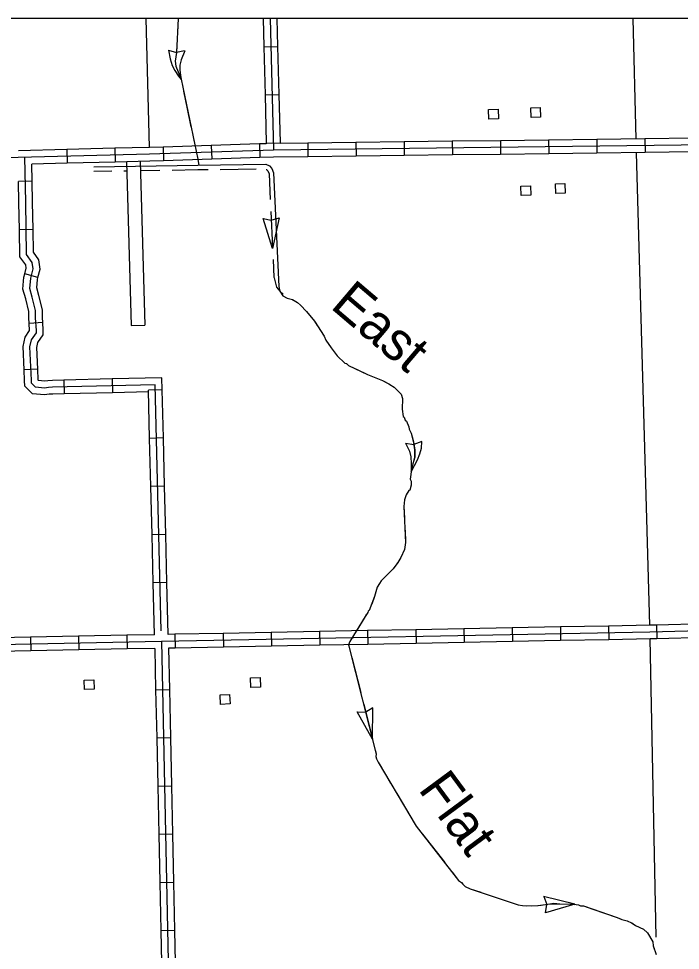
# Model space of a CAD drawing. Extents: x 1084508 to 1142749, y 1057638 to 1093403.
# Drawn here: x 1110176 to 1112452, y 1090199 to 1093403 of the extents above; entities that cross this region are included whole.
import ezdxf

# ---------------------------------------------------------------- set-up
doc = ezdxf.new("R2010")
doc.units = 0
for name, color, linetype in [('DSN_DRFT_Named-Boundary', 7, 'Continuous'), ('Level 32', 7, 'Continuous'), ('Level 35', 7, 'Continuous'), ('Level 43', 7, 'Continuous'), ('Level 46', 7, 'Continuous'), ('Level 5', 7, 'Continuous'), ('Level 56', 7, 'Continuous')]:
    doc.layers.add(name, color=color, linetype=linetype)

msp = doc.modelspace()

# ---------------------------------------------------------------- linework, layer by layer
at = {"layer": 'DSN_DRFT_Named-Boundary'}
msp.add_lwpolyline([(1084507.9, 1057640), (1142749.2, 1057640), (1142749.2, 1093403.4), (1084507.9, 1093403.4)], close=True, dxfattribs=at)
at = {"layer": 'Level 32'}
for p, q in [((1111016.7, 1093403.4), (1111019.2, 1093306.5)), ((1111040.3, 1093403.4), (1111051.7, 1092950.4)), ((1111063.8, 1093403.4), (1111066.2, 1093307.7)), ((1111019.2, 1093306.5), (1111066.2, 1093307.7)), ((1111023.3, 1093140.8), (1111070.4, 1093142)), ((1110838, 1092967.1), (1110839.5, 1092920)), ((1111003.6, 1092972.4), (1111005.2, 1092925.3)), ((1111027.5, 1092975.1), (1111074.6, 1092976.3)), ((1111169.8, 1092975.4), (1111170.4, 1092928.3)), ((1111335.5, 1092977.4), (1111336.1, 1092930.4)), ((1111501.2, 1092979.5), (1111501.8, 1092932.4)), ((1111667, 1092981.6), (1111667.5, 1092934.5)), ((1111832.7, 1092983.6), (1111833.3, 1092936.5)), ((1111998.4, 1092985.7), (1111999, 1092938.6)), ((1112164.1, 1092987.7), (1112164.7, 1092940.6)), ((1112329.8, 1092989.8), (1112330.4, 1092942.7)), ((1110341.2, 1092953.1), (1110342.4, 1092906.1)), ((1110506.9, 1092957.3), (1110508, 1092910.2)), ((1110672.4, 1092961.7), (1110673.9, 1092914.7)), ((1110222.4, 1092843.9), (1110175.4, 1092843.1)), ((1110225.2, 1092678.1), (1110178.1, 1092677.4)), ((1110242.1, 1092513.5), (1110196.5, 1092525.2)), ((1110258.5, 1092358.1), (1110211.5, 1092355)), ((1110241.1, 1092197.9), (1110194.1, 1092195.8)), ((1110496.9, 1092164), (1110498.1, 1092116.9)), ((1110331.2, 1092160), (1110332.4, 1092112.9)), ((1110669.2, 1092126.7), (1110622.1, 1092125.5)), ((1110673.3, 1091961), (1110626.2, 1091959.8)), ((1110677.3, 1091795.3), (1110630.3, 1091794.2)), ((1110681.4, 1091629.6), (1110634.3, 1091628.5)), ((1110685.4, 1091464), (1110638.4, 1091462.8)), ((1111376, 1091298.4), (1111376.9, 1091251.3)), ((1111541.7, 1091301.6), (1111542.6, 1091254.5)), ((1111707.4, 1091304.8), (1111708.3, 1091257.7)), ((1111873.1, 1091307.9), (1111874, 1091260.8)), ((1112038.8, 1091311.1), (1112039.7, 1091264)), ((1112204.5, 1091314.2), (1112205.3, 1091267.2)), ((1112370, 1091317.6), (1112371.2, 1091270.5)), ((1110216, 1091275.7), (1110217, 1091228.6)), ((1110381.7, 1091279), (1110382.7, 1091232)), ((1110547.4, 1091282.4), (1110548.4, 1091235.4)), ((1110713.2, 1091285.8), (1110714.1, 1091238.7)), ((1110878.9, 1091288.9), (1110879.8, 1091241.8)), ((1111044.6, 1091292.1), (1111045.5, 1091245)), ((1111210.3, 1091295.3), (1111211.2, 1091248.2)), ((1110646.8, 1091095.1), (1110693.9, 1091096.1)), ((1110650.3, 1090929.4), (1110697.4, 1090930.4)), ((1110653.8, 1090763.8), (1110700.9, 1090764.7)), ((1110657.3, 1090598.1), (1110704.3, 1090599)), ((1110660.7, 1090432.4), (1110707.8, 1090433.4)), ((1110664.2, 1090266.7), (1110711.3, 1090267.7))]:
    msp.add_line(p, q, dxfattribs=at)
for points in [[(1111019.2, 1093306.5), (1111023.3, 1093140.8)], [(1111066.2, 1093307.7), (1111070.4, 1093142)], [(1111023.3, 1093140.8), (1111027.5, 1092975.1)], [(1111070.4, 1093142), (1111074.6, 1092976.3)], [(1115642.7, 1093073.6), (1115305.5, 1093066), (1113979.1, 1093007.4), (1113567.7, 1092992.3), (1113366.1, 1092982.3), (1113108.8, 1092975.9), (1111051.7, 1092950.4), (1110625.8, 1092936.7), (1108954.1, 1092895)], [(1110838, 1092967.1), (1110672.4, 1092961.7)], [(1111003.6, 1092972.4), (1110838, 1092967.1)], [(1111027.5, 1092973.2), (1111003.6, 1092972.4)], [(1111027.5, 1092975.1), (1111027.5, 1092973.2)], [(1111074.6, 1092976.3), (1111074.6, 1092974.2)], [(1111169.8, 1092975.4), (1111074.6, 1092974.2)], [(1111335.5, 1092977.4), (1111169.8, 1092975.4)], [(1111501.2, 1092979.5), (1111335.5, 1092977.4)], [(1111667, 1092981.6), (1111501.2, 1092979.5)], [(1111832.7, 1092983.6), (1111667, 1092981.6)], [(1111998.4, 1092985.7), (1111832.7, 1092983.6)], [(1112164.1, 1092987.7), (1111998.4, 1092985.7)], [(1112329.8, 1092989.8), (1112164.1, 1092987.7)], [(1112495.5, 1092991.8), (1112329.8, 1092989.8)], [(1110341.2, 1092953.1), (1110175.5, 1092949)], [(1110506.9, 1092957.3), (1110341.2, 1092953.1)], [(1110672.4, 1092961.7), (1110625.1, 1092960.2), (1110506.9, 1092957.3)], [(1111501.8, 1092932.4), (1111336.1, 1092930.4)], [(1111667.5, 1092934.5), (1111501.8, 1092932.4)], [(1111833.3, 1092936.5), (1111667.5, 1092934.5)], [(1111999, 1092938.6), (1111833.3, 1092936.5)], [(1112164.7, 1092940.6), (1111999, 1092938.6)], [(1112330.4, 1092942.7), (1112164.7, 1092940.6)], [(1112496.1, 1092944.7), (1112330.4, 1092942.7)], [(1110219.3, 1092159.7), (1110214.2, 1092274.1), (1110219.8, 1092298.6), (1110236.7, 1092323), (1110236.7, 1092331.2), (1110233.8, 1092374.7), (1110233.8, 1092399.2), (1110222.6, 1092445.4), (1110214.2, 1092475.3), (1110217, 1092510.6), (1110225.4, 1092543.3), (1110222.6, 1092565), (1110203, 1092592.2), (1110200.2, 1092771.7), (1110197.4, 1092926.7)], [(1110342.4, 1092906.1), (1110221.4, 1092903)], [(1110222.4, 1092843.9), (1110221.4, 1092903)], [(1110508, 1092910.2), (1110342.4, 1092906.1)], [(1110673.9, 1092914.7), (1110626.5, 1092913.1), (1110508, 1092910.2)], [(1110839.5, 1092920), (1110673.9, 1092914.7)], [(1111005.2, 1092925.3), (1110839.5, 1092920)], [(1111170.4, 1092928.3), (1111052.2, 1092926.9), (1111005.2, 1092925.3)], [(1111336.1, 1092930.4), (1111170.4, 1092928.3)], [(1110178.1, 1092677.4), (1110176.7, 1092771.3), (1110175.4, 1092843.1)], [(1110225.2, 1092678.1), (1110223.7, 1092772.1), (1110222.4, 1092843.9)], [(1110196.5, 1092525.2), (1110201.5, 1092544.8), (1110200, 1092556.1), (1110179.6, 1092584.4), (1110178.1, 1092677.4)], [(1110242.1, 1092513.5), (1110249.4, 1092541.8), (1110245.2, 1092574), (1110226.4, 1092600), (1110225.2, 1092678.1)], [(1110211.5, 1092355), (1110210.3, 1092373.9), (1110210.3, 1092396.3), (1110199.9, 1092439.4), (1110190.4, 1092473), (1110193.7, 1092514.5), (1110196.5, 1092525.2)], [(1110258.5, 1092358.1), (1110257.4, 1092375.4), (1110257.4, 1092402), (1110245.4, 1092451.4), (1110238, 1092477.6), (1110240.3, 1092506.7), (1110242.1, 1092513.5)], [(1110241.1, 1092197.9), (1110237.9, 1092271.9), (1110241.8, 1092288.9), (1110260.2, 1092315.7), (1110260.2, 1092331.9), (1110258.5, 1092358.1)], [(1110194.1, 1092195.8), (1110190.6, 1092276.2), (1110197.9, 1092308.2), (1110213.1, 1092330.3), (1110213.1, 1092330.4), (1110211.5, 1092355)], [(1110332.4, 1092112.9), (1110293.5, 1092112), (1110280.9, 1092111.2), (1110265, 1092109.1), (1110223.3, 1092112.8), (1110196.4, 1092138.8), (1110195.7, 1092158.8), (1110194.1, 1092195.8)], [(1110331.2, 1092160), (1110291.5, 1092159), (1110276.3, 1092158.1), (1110264, 1092156.5), (1110244, 1092158.2), (1110242.8, 1092159.4), (1110242.8, 1092160.7), (1110241.1, 1092197.9)], [(1110496.9, 1092164), (1110331.2, 1092160)], [(1110669.2, 1092126.7), (1110668.2, 1092168.2), (1110496.9, 1092164)], [(1110645.2, 1092144.1), (1110292.5, 1092135.5), (1110278.6, 1092134.7), (1110264.5, 1092132.8), (1110233.7, 1092135.5), (1110219.6, 1092149.1), (1110219.3, 1092159.7)], [(1110666, 1091297.7), (1110645.2, 1092144.1)], [(1110498.1, 1092116.9), (1110332.4, 1092112.9)], [(1110622.3, 1092120), (1110498.1, 1092116.9)], [(1110626.2, 1091959.8), (1110622.1, 1092125.5)], [(1110673.3, 1091961), (1110669.2, 1092126.7)], [(1110630.3, 1091794.2), (1110626.2, 1091959.8)], [(1110677.3, 1091795.3), (1110673.3, 1091961)], [(1110634.3, 1091628.5), (1110630.3, 1091794.2)], [(1110681.4, 1091629.6), (1110677.3, 1091795.3)], [(1110638.4, 1091462.8), (1110634.3, 1091628.5)], [(1110685.4, 1091464), (1110681.4, 1091629.6)], [(1110642.8, 1091284.4), (1110638.4, 1091462.8)], [(1110689.8, 1091285.3), (1110685.4, 1091464)], [(1114027.3, 1091337.8), (1112346.9, 1091293.4), (1110666.9, 1091261.3), (1108992.2, 1091227.1)], [(1111376, 1091298.4), (1111210.3, 1091295.3)], [(1111541.7, 1091301.6), (1111376, 1091298.4)], [(1111707.4, 1091304.8), (1111541.7, 1091301.6)], [(1111873.1, 1091307.9), (1111707.4, 1091304.8)], [(1112038.8, 1091311.1), (1111873.1, 1091307.9)], [(1112204.5, 1091314.2), (1112038.8, 1091311.1)], [(1112370, 1091317.6), (1112346.3, 1091317), (1112204.5, 1091314.2)], [(1112535.6, 1091322), (1112370, 1091317.6)], [(1110216, 1091275.7), (1110050.3, 1091272.3)], [(1110381.7, 1091279), (1110216, 1091275.7)], [(1110547.4, 1091282.4), (1110381.7, 1091279)], [(1110642.8, 1091284.4), (1110547.4, 1091282.4)], [(1110713.2, 1091285.8), (1110689.8, 1091285.3)], [(1110878.9, 1091288.9), (1110713.2, 1091285.8)], [(1111044.6, 1091292.1), (1110878.9, 1091288.9)], [(1111210.3, 1091295.3), (1111044.6, 1091292.1)], [(1112205.3, 1091267.2), (1112039.7, 1091264)], [(1112371.2, 1091270.5), (1112347.4, 1091269.9), (1112205.3, 1091267.2)], [(1112536.9, 1091274.9), (1112371.2, 1091270.5)], [(1110548.4, 1091235.4), (1110382.7, 1091232)], [(1110643.8, 1091237.3), (1110548.4, 1091235.4)], [(1110643.8, 1091237.3), (1110646.8, 1091095.1)], [(1110666.9, 1091261.3), (1110701.5, 1089613.6), (1114064.8, 1089670.6), (1115720.7, 1089731.3)], [(1110714.1, 1091238.7), (1110690.9, 1091238.2)], [(1110690.9, 1091238.2), (1110693.9, 1091096.1)], [(1110879.8, 1091241.8), (1110714.1, 1091238.7)], [(1111045.5, 1091245), (1110879.8, 1091241.8)], [(1111211.2, 1091248.2), (1111045.5, 1091245)], [(1111376.9, 1091251.3), (1111211.2, 1091248.2)], [(1111542.6, 1091254.5), (1111376.9, 1091251.3)], [(1111708.3, 1091257.7), (1111542.6, 1091254.5)], [(1111874, 1091260.8), (1111708.3, 1091257.7)], [(1112039.7, 1091264), (1111874, 1091260.8)], [(1110217, 1091228.6), (1110051.3, 1091225.2)], [(1110382.7, 1091232), (1110217, 1091228.6)], [(1110646.8, 1091095.1), (1110650.3, 1090929.4)], [(1110693.9, 1091096.1), (1110697.4, 1090930.4)], [(1110650.3, 1090929.4), (1110653.8, 1090763.8)], [(1110697.4, 1090930.4), (1110700.9, 1090764.7)], [(1110653.8, 1090763.8), (1110657.3, 1090598.1)], [(1110700.9, 1090764.7), (1110704.3, 1090599)], [(1110657.3, 1090598.1), (1110660.7, 1090432.4)], [(1110704.3, 1090599), (1110707.8, 1090433.4)], [(1110660.7, 1090432.4), (1110664.2, 1090266.7)], [(1110707.8, 1090433.4), (1110711.3, 1090267.7)], [(1110664.2, 1090266.7), (1110667.7, 1090101)], [(1110711.3, 1090267.7), (1110714.8, 1090102)]]:
    msp.add_lwpolyline(points, dxfattribs=at)
at = {"layer": 'Level 43'}
for p, q in [((1110723.9, 1093403.4), (1110721.6, 1093355.6)), ((1110690.8, 1093295.4), (1110718.1, 1093286.6)), ((1110746.5, 1093292.7), (1110718.5, 1093286.6)), ((1111016.3, 1092715.8), (1111044.3, 1092709.7)), ((1111049, 1092613.1), (1111016.3, 1092715.8)), ((1111044.7, 1092709.7), (1111072, 1092718.4)), ((1111072, 1092718.4), (1111049, 1092613.1)), ((1111506.5, 1091943.7), (1111534.8, 1091939)), ((1111562, 1091949.1), (1111535.1, 1091939.1)), ((1111392.9, 1090924.7), (1111340.3, 1091018.7)), ((1111340.3, 1091018.7), (1111369, 1091018.3)), ((1111394.4, 1091032.4), (1111369.4, 1091018.4)), ((1111392.9, 1090924.7), (1111394.4, 1091032.4)), ((1112088.2, 1090357.1), (1111981.3, 1090384.1)), ((1111981.6, 1090383.6), (1111992.2, 1090357)), ((1112088.5, 1090357.1), (1111988.1, 1090328.4)), ((1111988.1, 1090328.3), (1111992.3, 1090356.6))]:
    msp.add_line(p, q, dxfattribs=at)
for points in [[(1110723.9, 1093403.4), (1110718.3, 1093287.1), (1110714.4, 1093256.8), (1110716, 1093239.8), (1110734.4, 1093195.7), (1110791.4, 1092920.1)], [(1110690.6, 1093295.3), (1110697.3, 1093265.4), (1110703.8, 1093242.4), (1110712.5, 1093225.5), (1110725.8, 1093205.6), (1110734.5, 1093194.2)], [(1110719.6, 1093314.3), (1110718.3, 1093287.1), (1110714.4, 1093256.8), (1110716, 1093239.8), (1110734.4, 1093195.7), (1110734.7, 1093194)], [(1110746.8, 1093292.6), (1110734.8, 1093262), (1110730.5, 1093243.3), (1110730.3, 1093226.1), (1110731.9, 1093208.7), (1110734.5, 1093194.2)], [(1110743.1, 1093153.4), (1110755.7, 1093092.6)], [(1110755.7, 1093092.6), (1110768.3, 1093031.7)], [(1110776.7, 1092991.2), (1110782.4, 1092963.9)], [(1110791.7, 1092918.7), (1110795.7, 1092899.5)], [(1110791.7, 1092899.7), (1111026.3, 1092902.5)], [(1111026.3, 1092902.5), (1111038, 1092897.3), (1111046, 1092888.3), (1111052.4, 1092872.6), (1111071, 1092481.8)], [(1110433.6, 1092894.2), (1110791.7, 1092899.7)], [(1110433.8, 1092878.5), (1110495.9, 1092879.4)], [(1110537.4, 1092880.1), (1110548.1, 1092880.2)], [(1110596.9, 1092881), (1110661.7, 1092882)], [(1110703.1, 1092882.7), (1110791.9, 1092884), (1110827.1, 1092884.5)], [(1110868.6, 1092884.9), (1110992.9, 1092886.4)], [(1111027.1, 1092884.9), (1111028.5, 1092884.3), (1111032.5, 1092879.9), (1111036.9, 1092869.2), (1111041, 1092781.6)], [(1111043, 1092740.2), (1111048.9, 1092616.1)], [(1111050.8, 1092574.7), (1111053.8, 1092512.6)], [(1111053.9, 1092512.1), (1111062.4, 1092480.3), (1111073.4, 1092465.7), (1111085.5, 1092455.6)], [(1111071, 1092481.8), (1111073.4, 1092465.7), (1111084.1, 1092449.5), (1111099, 1092441.9), (1111117.4, 1092436.8), (1111134.2, 1092427), (1111145.4, 1092417.8), (1111166.2, 1092396.4), (1111193.2, 1092363.1), (1111226.2, 1092310.7), (1111232.4, 1092297.6), (1111250.2, 1092271.1), (1111270.8, 1092244), (1111297.3, 1092218.9), (1111302.7, 1092216.8), (1111310.4, 1092210.9), (1111376, 1092178.9), (1111427.4, 1092158.7), (1111451.8, 1092145.5)], [(1111117.8, 1092436.6), (1111134.2, 1092427), (1111145.4, 1092417.8), (1111166.2, 1092396.4), (1111193.2, 1092363.1), (1111202.9, 1092347.8)], [(1111224.9, 1092312.7), (1111226.2, 1092310.7), (1111232.4, 1092297.6), (1111250.2, 1092271.1), (1111270.8, 1092244), (1111297.3, 1092218.9), (1111301.9, 1092217.1)], [(1111338.2, 1092197.4), (1111376, 1092178.9), (1111427.4, 1092158.7), (1111451.2, 1092145.9)], [(1111451.8, 1092145.5), (1111467.1, 1092135.7), (1111490.8, 1092111.2), (1111495.8, 1092096.8), (1111494.2, 1092060.2), (1111498.1, 1092035), (1111501.3, 1092032.6), (1111505.2, 1092022.2), (1111509.1, 1092018.5), (1111517.6, 1091999.1), (1111519.3, 1091991.9), (1111525.8, 1091978.1), (1111534.2, 1091946.4), (1111536.1, 1091926.9), (1111538.1, 1091921.9), (1111538.8, 1091895.5), (1111532, 1091872.7), (1111526.4, 1091852.7), (1111522.8, 1091818.9), (1111525.5, 1091812), (1111525.4, 1091799.1), (1111520.6, 1091782), (1111517.8, 1091780.4), (1111508, 1091765.7), (1111502.6, 1091748.6), (1111500.8, 1091725.6), (1111506.7, 1091601.8), (1111502.7, 1091577.5)], [(1111482.8, 1092119.5), (1111490.8, 1092111.2), (1111495.8, 1092096.8), (1111494.2, 1092060.2), (1111498.1, 1092035), (1111501.3, 1092032.6), (1111505.2, 1092022.2), (1111509.1, 1092018.5), (1111515.1, 1092004.8)], [(1111505.9, 1091943.6), (1111519.6, 1091915.6), (1111525.1, 1091896.1), (1111525.6, 1091873.4), (1111525.4, 1091844.5), (1111547, 1091885.5), (1111556, 1091906.3), (1111560.9, 1091926.4), (1111562, 1091949.1)], [(1111529, 1091966), (1111534.2, 1091946.4), (1111536.6, 1091927.5), (1111537.3, 1091922.2), (1111537.5, 1091895.5), (1111532, 1091872.7), (1111527.1, 1091851.5), (1111525.5, 1091844.7)], [(1111525.4, 1091803.9), (1111525.4, 1091799.1), (1111520.6, 1091782), (1111517.8, 1091780.4), (1111508, 1091765.7), (1111502.6, 1091748.6), (1111502.6, 1091747.8)], [(1111502.6, 1091747.8), (1111500.8, 1091725.6), (1111502.7, 1091685.8)], [(1111504.7, 1091644.4), (1111506.7, 1091601.8), (1111502.7, 1091577.5), (1111490.6, 1091549.6), (1111479.6, 1091532.7), (1111475.8, 1091527.5)], [(1111502.7, 1091577.5), (1111490.6, 1091549.6), (1111479.6, 1091532.7), (1111463.9, 1091511.3), (1111422.4, 1091470.3), (1111416.3, 1091460.7), (1111408.9, 1091447.7), (1111400, 1091416.3), (1111381.7, 1091368.1), (1111377.9, 1091364.9), (1111376.7, 1091360.8), (1111366.9, 1091347.4), (1111315.2, 1091261.4), (1111310.7, 1091249.7), (1111405.8, 1090873.7), (1111404.4, 1090865.2), (1111406.4, 1090857.6), (1111412.6, 1090845.8), (1111543.1, 1090626.1), (1111688.9, 1090439.4), (1111699.1, 1090432.3), (1111703.9, 1090426.7), (1111711.9, 1090418.7), (1111728.4, 1090410.7), (1111893.6, 1090354.9), (1111908.8, 1090352.6), (1111939, 1090351.9)], [(1111448.7, 1091496.3), (1111422.4, 1091470.3), (1111416.3, 1091460.7), (1111408.9, 1091447.7), (1111400, 1091416.3), (1111389.9, 1091389.8)], [(1111371.4, 1091353.5), (1111366.9, 1091347.4), (1111337.2, 1091298)], [(1111311.2, 1091251.1), (1111310.7, 1091249.7), (1111311.6, 1091246)], [(1111321.7, 1091205.8), (1111352.2, 1091085.3)], [(1111362.4, 1091045.2), (1111392.9, 1090924.7)], [(1111403.1, 1090884.5), (1111405.8, 1090873.7), (1111404.4, 1090865.2), (1111406.4, 1090857.6), (1111412.6, 1090845.8), (1111423.4, 1090827.6)], [(1111423.4, 1090827.6), (1111455.1, 1090774.1)], [(1111476.3, 1090738.5), (1111539.8, 1090631.7)], [(1111564.6, 1090598.6), (1111641.1, 1090500.6)], [(1111666.6, 1090467.9), (1111688.9, 1090439.4), (1111699.1, 1090432.3), (1111703.9, 1090426.7), (1111711.9, 1090418.7), (1111728.4, 1090410.7), (1111765, 1090398.4)], [(1111804.3, 1090385.1), (1111893.6, 1090354.9), (1111908.8, 1090352.6), (1111923.4, 1090352.2)], [(1111939, 1090351.9), (1111961.3, 1090353.2), (1111995.5, 1090357.2), (1112016.2, 1090361.6), (1112037.4, 1090358.9), (1112072.3, 1090357.5), (1112077, 1090358.6), (1112100.7, 1090355.2), (1112108, 1090352.1), (1112118.4, 1090351.4), (1112234.6, 1090311.4), (1112250.1, 1090305), (1112268.4, 1090300), (1112283.6, 1090293.6), (1112297.6, 1090284.4), (1112324.9, 1090271.6), (1112338.7, 1090259.2), (1112356.5, 1090228), (1112358.3, 1090214.5), (1112367.9, 1090184.7)], [(1111964.8, 1090353.6), (1111995.5, 1090357.2), (1112017.1, 1090359), (1112037.4, 1090358.9), (1112072.3, 1090357.5), (1112077.4, 1090357.5), (1112088, 1090357)], [(1112128.1, 1090348), (1112186.8, 1090327.8)], [(1112186.8, 1090327.8), (1112234.6, 1090311.4), (1112245.4, 1090307)], [(1112284.3, 1090293.2), (1112297.6, 1090284.4), (1112324.9, 1090271.6), (1112338.7, 1090259.2), (1112356.5, 1090228), (1112358.3, 1090214.5), (1112361.4, 1090204.9)]]:
    msp.add_lwpolyline(points, dxfattribs=at)
at = {"layer": 'Level 46'}
for points in [[(1110546.2, 1092911.1), (1110562.5, 1092347.4), (1110609.6, 1092348.8)], [(1110593.3, 1092912.3), (1110609.6, 1092348.8)]]:
    msp.add_lwpolyline(points, dxfattribs=at)
at = {"layer": 'Level 5'}
for p, q in [((1110625.2, 1092959.9), (1110613.9, 1093403.4)), ((1112299.9, 1092989.3), (1112288.9, 1093403.4))]:
    msp.add_line(p, q, dxfattribs=at)
for points in [[(1112346.2, 1091317.3), (1112301.2, 1092942)], [(1112368.5, 1090244.6), (1112347.4, 1091269.8)]]:
    msp.add_lwpolyline(points, dxfattribs=at)
at = {"layer": 'Level 56'}
for points in [[(1111938.1, 1093063.5), (1111936.9, 1093096.2), (1111969.6, 1093097.5), (1111970.9, 1093064.8)], [(1111793.1, 1093058), (1111791.8, 1093090.7), (1111824.6, 1093091.9), (1111825.9, 1093059.3)], [(1112022.9, 1092802), (1112021.6, 1092834.7), (1112054.4, 1092835.9), (1112055.6, 1092803.3)], [(1111904.2, 1092794.5), (1111903, 1092827.1), (1111935.7, 1092828.4), (1111937, 1092795.7)], [(1110402.6, 1091095.7), (1110401.4, 1091128.3), (1110434.1, 1091129.6), (1110435.4, 1091096.9)], [(1110974.3, 1091103.2), (1110973.1, 1091135.9), (1111005.8, 1091137.1), (1111007.1, 1091104.5)], [(1110869.9, 1091044.9), (1110868.6, 1091077.6), (1110901.3, 1091078.8), (1110902.6, 1091046.2)]]:
    msp.add_lwpolyline(points, close=True, dxfattribs=at)

# ---------------------------------------------------------------- texts
at = {"layer": 'Level 35'}
for s, rotation, p in [('East', 319.6339, (1111243.9, 1092410.6)), ('Flat', 306.4006, (1111547.3, 1090752.8))]:
    msp.add_text(s, height=132.58, rotation=rotation, dxfattribs=at).set_placement(p)

doc.saveas('drawing.dxf')
